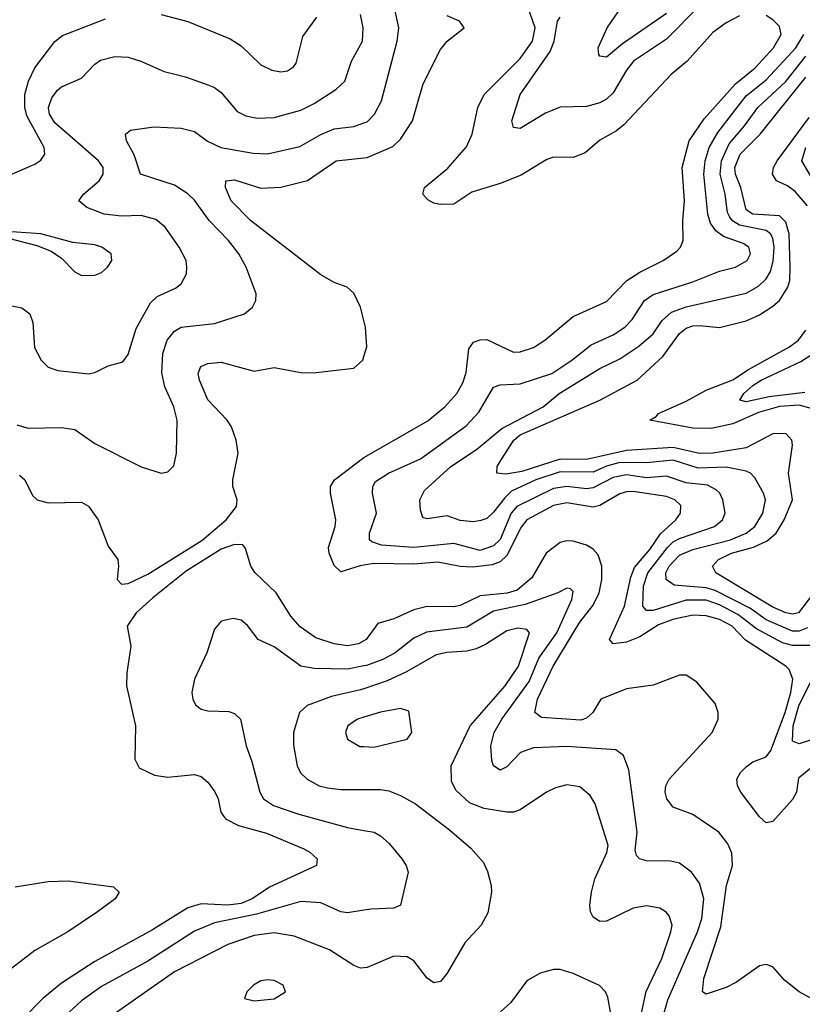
# Model space of a CAD drawing. Header units: inches. Extents: x 1308407 to 1441228, y 959628 to 1036311.
# Tile 681 of 729: x 1408964 to 1411319, y 1021852 to 1024815. Entities that reach past the tile are written whole.
import ezdxf

# ---------------------------------------------------------------- set-up
doc = ezdxf.new("R2010")
doc.units = ezdxf.units.IN
doc.header["$MEASUREMENT"] = 0
doc.layers.add('B4002', color=7, linetype='Continuous')
doc.layers.add('B4012', color=7, linetype='Continuous')

msp = doc.modelspace()

# ---------------------------------------------------------------- linework, layer by layer
at = {"layer": 'B4002', "color": 5}
for points, elevation in [([(1408930, 1023955.9), (1408970, 1023948.1), (1408994.9, 1023930), (1409003.8, 1023903.8), (1409008.6, 1023828.6), (1409028.9, 1023790), (1409050, 1023768.9), (1409079, 1023759), (1409170.9, 1023749.1), (1409190, 1023753.1), (1409230, 1023773.1), (1409274.6, 1023785.4), (1409290, 1023807.7), (1409314.3, 1023885.7), (1409357.2, 1023962.8), (1409377.8, 1023982.2), (1409432.8, 1024007.2), (1409450, 1024020.3), (1409466, 1024050), (1409467.4, 1024070), (1409465.1, 1024090), (1409443.8, 1024130), (1409401.8, 1024190), (1409373.8, 1024213.8), (1409330, 1024225.9), (1409270, 1024223.6), (1409218.4, 1024230), (1409166, 1024250), (1409141.6, 1024270), (1409155.8, 1024290), (1409202.9, 1024330), (1409214.9, 1024350), (1409214.9, 1024370), (1409200.8, 1024390), (1409070, 1024504.7), (1409054.2, 1024530), (1409051.1, 1024550), (1409060.9, 1024579.1), (1409077.4, 1024602.6), (1409090, 1024612.8), (1409150, 1024638.8), (1409190, 1024681.2), (1409206.9, 1024693.1), (1409250, 1024704), (1409290, 1024702.3), (1409328.5, 1024690), (1409398.6, 1024658.6), (1409462.9, 1024642.9), (1409530, 1024619), (1409550, 1024611), (1409570, 1024595.6), (1409618.6, 1024538.6), (1409645, 1024525), (1409678.7, 1024518.7), (1409730, 1024520.7), (1409810, 1024542.2), (1409850, 1024562.5), (1409915, 1024605), (1409942.3, 1024630), (1409963, 1024690), (1409995.8, 1024750), (1409997.7, 1024790), (1409989.3, 1024830.7)], 2660), ([(1409390, 1024830.2), (1409470, 1024809.3), (1409597.2, 1024757.2), (1409630, 1024735.5), (1409690, 1024679.2), (1409722.9, 1024662.8), (1409750, 1024658.2), (1409770, 1024661.1), (1409787.7, 1024672.3), (1409796.1, 1024683.9), (1409815.7, 1024764.3), (1409857.8, 1024822.2)], 2680), ([(1408849, 1024311), (1409010, 1024380.2), (1409027.6, 1024392.4), (1409039.4, 1024410), (1409037.5, 1024430), (1408985.4, 1024525.4), (1408979.3, 1024550), (1408979.4, 1024590), (1408991, 1024630), (1409010, 1024670.1), (1409070, 1024749.4), (1409092.5, 1024767.5), (1409222.4, 1024817.6)], 2680), ([(1408955.5, 1023595.5), (1408990, 1023585.5), (1409090, 1023587.2), (1409130, 1023582), (1409190, 1023539.7), (1409330, 1023469), (1409390, 1023450.6), (1409410, 1023454), (1409427.5, 1023472.5), (1409435.8, 1023510), (1409438.2, 1023610), (1409427.8, 1023650), (1409400.6, 1023710), (1409391.9, 1023751.9), (1409394.4, 1023810), (1409408.3, 1023850), (1409430, 1023877.5), (1409450, 1023889.5), (1409550, 1023900.7), (1409640.7, 1023930), (1409665.1, 1023950), (1409674.3, 1023970), (1409676, 1023990), (1409646, 1024070), (1409623.7, 1024110), (1409592.6, 1024150), (1409533.8, 1024210), (1409490, 1024271.2), (1409470, 1024291), (1409430, 1024317.1), (1409327.9, 1024350), (1409308.2, 1024408.2), (1409285.3, 1024450), (1409282.4, 1024470), (1409297.7, 1024482.3), (1409367.7, 1024492.3), (1409450, 1024488.6), (1409490, 1024478.6), (1409528.7, 1024448.7), (1409568.9, 1024430), (1409667, 1024413), (1409710, 1024411.2), (1409807.3, 1024432.7), (1409870, 1024469.6), (1409910, 1024486.6), (1409970, 1024492.9), (1410000, 1024504.1)], 2640), ([(1410000, 1023909.4), (1409990, 1023949.4), (1409970, 1023991.8), (1409949.7, 1024009.7), (1409910, 1024024), (1409870, 1024047.4), (1409658.3, 1024210), (1409600.2, 1024270), (1409582.9, 1024310), (1409584.7, 1024330), (1409610, 1024332.7), (1409690, 1024308), (1409750, 1024311.2), (1409830, 1024331.1), (1409916.4, 1024390), (1410000, 1024399.3)], 2620), ([(1408930, 1024157.3), (1409015.4, 1024135.4), (1409058.5, 1024118.5), (1409090, 1024097.1), (1409130, 1024055.6), (1409150, 1024044.9), (1409190, 1024045.8), (1409210, 1024054.3), (1409228.2, 1024070), (1409241.5, 1024090), (1409239.7, 1024110), (1409211.5, 1024130), (1409190, 1024137), (1409123.9, 1024143.9), (1409028, 1024170), (1408910, 1024178.7)], 2680), ([(1408963.8, 1023443.8), (1408979.1, 1023430), (1409002.7, 1023382.7), (1409016.3, 1023370), (1409050, 1023361.2), (1409150, 1023362.9), (1409171.4, 1023351.4), (1409199.7, 1023310), (1409230.2, 1023230.2), (1409258.9, 1023190), (1409261.7, 1023170), (1409257.6, 1023130), (1409270, 1023116.4), (1409290, 1023117.8), (1409350, 1023146.5), (1409512.6, 1023247.4), (1409585.8, 1023310), (1409616.7, 1023350), (1409618.9, 1023370), (1409605.7, 1023410), (1409605.4, 1023430), (1409621.5, 1023510), (1409615, 1023550), (1409601.2, 1023590), (1409588.4, 1023610), (1409530, 1023671), (1409504.9, 1023730), (1409501.1, 1023750), (1409508.7, 1023771.3), (1409530, 1023780.6), (1409570, 1023784.6), (1409670, 1023757.4), (1409730, 1023767.9), (1409810, 1023752.9), (1409847.6, 1023752.4), (1409970, 1023765.8), (1409996.5, 1023790), (1410000, 1023801.2)], 2620), ([(1410000, 1023173.3), (1409988.6, 1023171.4), (1409930, 1023153.8), (1409910, 1023172.4), (1409895.2, 1023210), (1409893.8, 1023226.2), (1409913.6, 1023290), (1409915.8, 1023310), (1409899.1, 1023390), (1409899.7, 1023410), (1409910.9, 1023430), (1410000, 1023497)], 2580), ([(1410000, 1022946.1), (1409983.2, 1022936.8), (1409950, 1022930.7), (1409910, 1022936.6), (1409854.8, 1022954.8), (1409808.1, 1022988.1), (1409780.4, 1023020.4), (1409735.6, 1023090), (1409671.5, 1023151.5), (1409659.2, 1023170), (1409643.6, 1023223.6), (1409635.1, 1023235.1), (1409610, 1023235.4), (1409570, 1023221.3), (1409464.7, 1023155.3), (1409364.6, 1023075.4), (1409314.8, 1023030), (1409287.8, 1022990), (1409298.5, 1022930), (1409286.5, 1022850), (1409285.4, 1022810), (1409312.6, 1022690), (1409310.3, 1022590), (1409324, 1022564), (1409370, 1022541.2), (1409410, 1022535.4), (1409490, 1022543.2), (1409510, 1022537.8), (1409530, 1022520.9), (1409551.6, 1022491.6), (1409561.2, 1022470), (1409569.5, 1022430), (1409583.5, 1022410), (1409622.4, 1022390), (1409707, 1022367), (1409819.5, 1022319.5), (1409837.4, 1022310), (1409858.9, 1022290), (1409857, 1022270), (1409715.5, 1022204.5), (1409663.3, 1022170), (1409630, 1022155.9), (1409590, 1022150.4), (1409510, 1022154), (1409470, 1022142.5), (1409363.9, 1022076.1), (1409190, 1021981.3), (1409090, 1021916), (1409033.3, 1021870), (1408975.2, 1021810)], 2620), ([(1410000, 1022870.5), (1409950, 1022860.6), (1409850, 1022862.6), (1409810, 1022869.9), (1409730, 1022927.6), (1409681.3, 1022950), (1409650, 1022991.6), (1409630, 1023007.8), (1409606.7, 1023013.3), (1409570, 1023004.5), (1409550, 1022981.2), (1409527.6, 1022910), (1409490.3, 1022830), (1409482, 1022790), (1409485.3, 1022770), (1409493.5, 1022753.5), (1409510, 1022740.3), (1409530, 1022735.5), (1409592.9, 1022732.9), (1409610, 1022727.1), (1409628, 1022710), (1409645.1, 1022630), (1409662.8, 1022582.8), (1409686.8, 1022490), (1409697.7, 1022470), (1409727.8, 1022450), (1409804.4, 1022424.4), (1409950, 1022384), (1410000, 1022375.3)], 2640), ([(1410000, 1022801.6), (1409990, 1022798.2), (1409902.1, 1022777.9), (1409829.1, 1022750.9), (1409806.5, 1022730), (1409788.2, 1022670), (1409787.7, 1022632.3), (1409798.7, 1022570), (1409809.1, 1022549.1), (1409829.6, 1022529.6), (1409865.7, 1022510), (1409890, 1022503.1), (1409930, 1022498.5), (1410000, 1022498.7)], 2660), ([(1410000, 1022715.9), (1409980.4, 1022710), (1409951.7, 1022690), (1409944.4, 1022670), (1409950.3, 1022650), (1409987.9, 1022627.9), (1410000, 1022627.4)], 2680), ([(1408950, 1022205.5), (1409050, 1022221.9), (1409110, 1022223.5), (1409246, 1022206), (1409263.1, 1022190), (1409251.3, 1022170), (1409198, 1022130), (1409108.8, 1022070), (1409010, 1022013.6), (1408939.8, 1021960.2)], 2580), ([(1410000, 1022135.4), (1409950, 1022127.3), (1409930, 1022130.7), (1409870, 1022157.6), (1409810, 1022161.2), (1409676.3, 1022123.7), (1409550, 1022097.1), (1409490, 1022072), (1409350, 1021981.7), (1409210, 1021906.2), (1409150, 1021862.8), (1409113.5, 1021830)], 2640), ([(1410000, 1021962), (1409990, 1021961.2), (1409970, 1021968.8), (1409896.4, 1022016.4), (1409790, 1022057.5), (1409730, 1022067.5), (1409670, 1022059.7), (1409590, 1022032.2), (1409430, 1021950.4), (1409202.1, 1021790)], 2660)]:
    msp.add_lwpolyline(points, dxfattribs=dict(at, elevation=elevation))
at = {"layer": 'B4002', "color": 5, "elevation": 2680}
msp.add_lwpolyline([(1409710, 1021926), (1409690, 1021922.4), (1409667.7, 1021910), (1409647.7, 1021890), (1409641, 1021870), (1409670, 1021862.4), (1409730, 1021868.9), (1409763.7, 1021890), (1409757, 1021910), (1409730, 1021924.2)], close=True, dxfattribs=at)
at = {"layer": 'B4012', "color": 5}
for points, elevation in [([(1410000, 1024504.1), (1410010, 1024507.8), (1410032.1, 1024530), (1410052.8, 1024570), (1410099.9, 1024750), (1410105, 1024790), (1410091.8, 1024850), (1410097.6, 1024870), (1410141.2, 1024930), (1410190, 1025048.3), (1410210, 1025088.3), (1410239.4, 1025130), (1410253.5, 1025166.5), (1410249.9, 1025229.9), (1410240.3, 1025270), (1410213.5, 1025310), (1410174.6, 1025350), (1410145.8, 1025370), (1410093.4, 1025393.4), (1410028.1, 1025408.1), (1410000, 1025411.2)], 2640), ([(1411010, 1024856.7), (1410910, 1024756), (1410810.7, 1024690), (1410790, 1024663.2), (1410750, 1024594.4), (1410730, 1024575.2), (1410710, 1024564.6), (1410670, 1024553.9), (1410590, 1024551.9), (1410546.6, 1024533.4), (1410470, 1024487.6), (1410449.6, 1024490), (1410445.3, 1024510), (1410470.5, 1024590), (1410560.8, 1024719.2), (1410572.7, 1024750), (1410582.9, 1024810), (1410590, 1024822)], 2560), ([(1410910, 1024832.9), (1410778, 1024742), (1410730, 1024701.7), (1410710, 1024705.1), (1410707.1, 1024710), (1410704.8, 1024730), (1410732.2, 1024790), (1410786.8, 1024870)], 2540), ([(1410000, 1023497), (1410001.7, 1023498.3), (1410191.9, 1023608.1), (1410242.9, 1023650), (1410279.2, 1023690), (1410297.6, 1023722.4), (1410307.1, 1023752.9), (1410315.3, 1023824.7), (1410330, 1023844), (1410350, 1023851.9), (1410370, 1023852), (1410450, 1023814.8), (1410470, 1023815.5), (1410510, 1023828.2), (1410544.4, 1023850), (1410630, 1023922.1), (1410730, 1023966.9), (1410791.2, 1024030), (1410830, 1024054.9), (1410900.3, 1024090), (1410941.6, 1024118.4), (1410952.4, 1024130), (1410960.2, 1024150), (1410959.3, 1024210), (1410964.5, 1024270), (1410957.9, 1024370), (1410978.4, 1024450), (1411023.4, 1024516.6), (1411118.2, 1024621.8), (1411176.8, 1024670), (1411231.9, 1024730), (1411255.4, 1024770), (1411250, 1024794.5), (1411230, 1024814.6), (1411210, 1024826.8)], 2580), ([(1410000, 1024399.3), (1410010, 1024400.5), (1410086.7, 1024433.3), (1410110, 1024455.2), (1410145.8, 1024510), (1410178.2, 1024621.8), (1410230, 1024724.9), (1410250, 1024750.2), (1410301.3, 1024790), (1410287.3, 1024810), (1410250, 1024826.6)], 2620), ([(1411130, 1024825.8), (1411090, 1024804.9), (1411050, 1024776.2), (1410972.4, 1024690), (1410924.7, 1024650), (1410782, 1024498), (1410759.7, 1024480.3), (1410710, 1024452.3), (1410666.1, 1024413.9), (1410630, 1024400.2), (1410570, 1024400.9), (1410550, 1024393.7), (1410473, 1024347), (1410410, 1024321.7), (1410324.5, 1024295.5), (1410270, 1024259.8), (1410230, 1024258.2), (1410210, 1024263.1), (1410192.2, 1024272.2), (1410177.6, 1024290), (1410182.6, 1024310), (1410252.4, 1024367.6), (1410308.1, 1024431.9), (1410326, 1024470), (1410342.3, 1024550), (1410362.2, 1024590), (1410470, 1024697.5), (1410507.4, 1024750), (1410514.9, 1024790), (1410493.7, 1024850)], 2580), ([(1411351.4, 1022931.4), (1411290, 1022931.9), (1411259.8, 1022939.8), (1411181.6, 1022981.6), (1411124.7, 1023024.7), (1411070, 1023054.2), (1411030, 1023067.9), (1410970, 1023067.7), (1410870, 1023036.7), (1410850, 1023036.9), (1410839.5, 1023050), (1410841.5, 1023110), (1410854.6, 1023150), (1410913.2, 1023226.8), (1410930, 1023243.2), (1410950, 1023254), (1411055, 1023290), (1411079.2, 1023310), (1411087.2, 1023330), (1411080.2, 1023370), (1411070.5, 1023390), (1411060, 1023400), (1411033.9, 1023413.9), (1410970, 1023420.9), (1410910, 1023441.1), (1410850, 1023436.3), (1410790, 1023445.3), (1410750, 1023436.9), (1410690, 1023406.5), (1410670, 1023403.1), (1410610, 1023409.9), (1410570, 1023404.4), (1410459.7, 1023350), (1410442.9, 1023330), (1410409.8, 1023250.2), (1410390, 1023231.4), (1410350, 1023218), (1410270, 1023238.2), (1410150, 1023226.3), (1410053.2, 1023233.2), (1410023.4, 1023243.4), (1410016.7, 1023250), (1410016.4, 1023270), (1410037.3, 1023330), (1410025.6, 1023390), (1410026.9, 1023410), (1410035.1, 1023424.9), (1410074.2, 1023450), (1410170, 1023493.2), (1410307.7, 1023592.3), (1410346, 1023634), (1410390, 1023708.7), (1410410, 1023716.3), (1410470, 1023718.8), (1410565, 1023750), (1410625.6, 1023790), (1410683.5, 1023836.5), (1410750, 1023866.3), (1410784.9, 1023890), (1410807.5, 1023912.5), (1410844.6, 1023970), (1410870, 1023988.3), (1410990, 1024025.7), (1411070, 1024057.9), (1411118.3, 1024070), (1411153.1, 1024090), (1411162.9, 1024110), (1411158.6, 1024130), (1411140.9, 1024140.9), (1411082.1, 1024162.2), (1411059, 1024179), (1411042.5, 1024202.4), (1411034.8, 1024230), (1411022.5, 1024350), (1411026.8, 1024390), (1411038.8, 1024430), (1411064.6, 1024475.4), (1411150, 1024585.3), (1411210, 1024633.7), (1411299.6, 1024730), (1411323.8, 1024770)], 2560), ([(1411335.2, 1022984.8), (1411310, 1022974.7), (1411290, 1022974.6), (1411210, 1023009.3), (1411163.5, 1023043.5), (1411057, 1023097), (1411030, 1023105.2), (1410933.5, 1023113.5), (1410909.4, 1023130), (1410908.3, 1023150), (1410918.5, 1023170), (1410950, 1023203.2), (1410990, 1023220.3), (1411103.2, 1023250), (1411150.5, 1023270), (1411175.8, 1023290), (1411199.9, 1023330), (1411208.1, 1023370), (1411202.4, 1023390), (1411176.1, 1023436.1), (1411163.5, 1023450), (1411150, 1023456.7), (1411090, 1023468.2), (1411005.6, 1023465.6), (1410930, 1023489.5), (1410850, 1023481.2), (1410770, 1023482.4), (1410730, 1023471.2), (1410690, 1023453.3), (1410590, 1023454.1), (1410517, 1023430), (1410444.4, 1023395.6), (1410423.5, 1023376.5), (1410390, 1023332.6), (1410370, 1023313.8), (1410352.1, 1023307.9), (1410330, 1023304.3), (1410290, 1023307.4), (1410250, 1023321.5), (1410190, 1023313.1), (1410176.9, 1023316.9), (1410170, 1023339), (1410167.8, 1023370), (1410181.7, 1023398.3), (1410261, 1023470), (1410338.2, 1023521.8), (1410415.4, 1023584.6), (1410539.4, 1023650), (1410587.1, 1023690), (1410710, 1023765.3), (1410770, 1023794.3), (1410827.4, 1023832.6), (1410870, 1023869.1), (1410897.8, 1023910), (1410925.2, 1023934.8), (1410970, 1023950.7), (1411150, 1023991.5), (1411186.8, 1024013.2), (1411210, 1024034.8), (1411223.2, 1024056.8), (1411231.7, 1024088.3), (1411234.2, 1024130), (1411230, 1024157.7), (1411223.8, 1024170), (1411210, 1024180.1), (1411130, 1024196.8), (1411109, 1024209), (1411100.6, 1024220.6), (1411094.2, 1024234.2), (1411086.9, 1024290), (1411071.7, 1024350), (1411075.8, 1024390), (1411098.6, 1024441.4), (1411145.2, 1024494.8), (1411185, 1024550), (1411270, 1024629.1), (1411330, 1024704.9)], 2540), ([(1411350, 1023085.5), (1411307.4, 1023030), (1411290, 1023026.4), (1411270, 1023030.2), (1411230, 1023046.7), (1411058.8, 1023150), (1411049.1, 1023170), (1411066.5, 1023190), (1411106, 1023210), (1411172.1, 1023227.9), (1411213.8, 1023246.2), (1411240.5, 1023270), (1411264.4, 1023310), (1411289.9, 1023370), (1411277.9, 1023450), (1411290, 1023534), (1411287.9, 1023550), (1411270, 1023569.9), (1411230, 1023568.3), (1411150, 1023526.5), (1411050, 1023510.4), (1411010, 1023509.1), (1410930, 1023527.7), (1410790, 1023518), (1410670, 1023490.9), (1410590, 1023492), (1410475.2, 1023455.2), (1410427.2, 1023447.2), (1410399.6, 1023450), (1410401.3, 1023470), (1410412.9, 1023490), (1410451.3, 1023550), (1410470, 1023565.5), (1410710, 1023669.6), (1410822.3, 1023730), (1410899.1, 1023800.9), (1410949.9, 1023870), (1410970, 1023886.2), (1410990, 1023893.5), (1411010, 1023894.3), (1411070, 1023888.3), (1411150, 1023908.5), (1411190, 1023927.1), (1411230, 1023952.8), (1411250, 1023970.1), (1411275.8, 1024010), (1411281.1, 1024030), (1411282.5, 1024070), (1411279.1, 1024170), (1411270, 1024205), (1411250, 1024224.6), (1411170, 1024229.1), (1411150, 1024242.7), (1411134.6, 1024310), (1411117.9, 1024350), (1411116.5, 1024370), (1411132.1, 1024410), (1411192.6, 1024470), (1411330, 1024641.3)], 2520), ([(1411334.7, 1024254.7), (1411297.9, 1024297.9), (1411275, 1024315), (1411241.6, 1024330), (1411229.2, 1024350), (1411232.6, 1024370), (1411243.3, 1024390), (1411339.9, 1024520.1)], 2480), ([(1411344.3, 1024344.3), (1411317.9, 1024390), (1411329.9, 1024429.9)], 2460), ([(1410000, 1023801.2), (1410009, 1023830), (1410004.8, 1023890), (1410000, 1023909.4)], 2620), ([(1411350, 1023643.4), (1411310, 1023655.3), (1411250, 1023651), (1411187.2, 1023632.8), (1411110, 1023599), (1411044.9, 1023584.9), (1410990, 1023585.5), (1410860.7, 1023610), (1410879.4, 1023620.6), (1410886.3, 1023630), (1410970, 1023666.8), (1411030, 1023700.3), (1411110, 1023731.1), (1411157.6, 1023762.4), (1411280.5, 1023830), (1411307.5, 1023850), (1411330, 1023880.2)], 2480), ([(1411326.8, 1023693.2), (1411219.7, 1023680.3), (1411150, 1023665.1), (1411131.3, 1023670), (1411142.8, 1023690), (1411170, 1023713.9), (1411195.5, 1023730), (1411314.2, 1023785.8), (1411362.3, 1023817.7)], 2460), ([(1411350, 1022566.3), (1411307.6, 1022532.4), (1411301.2, 1022490), (1411290, 1022468.7), (1411230, 1022402.6), (1411210, 1022398.2), (1411190, 1022415.8), (1411134.4, 1022490), (1411123.6, 1022510), (1411122, 1022530), (1411132.9, 1022550), (1411150, 1022566.6), (1411170, 1022581.5), (1411210, 1022597.2), (1411224, 1022616), (1411267.9, 1022730), (1411284.9, 1022790), (1411290.3, 1022830.3), (1411279.6, 1022859.6), (1411269.8, 1022870), (1411148.2, 1022948.2), (1411108, 1022990), (1411070, 1023010.4), (1411030, 1023020.8), (1410990, 1023022.7), (1410929.9, 1023009.9), (1410886.5, 1022993.5), (1410830, 1022957.9), (1410790, 1022942.1), (1410750, 1022936.3), (1410738.7, 1022950), (1410783.9, 1023050), (1410803, 1023137), (1410814, 1023166), (1410859.9, 1023220.1), (1410892.4, 1023267.6), (1410938.7, 1023310), (1410952.7, 1023330), (1410953.2, 1023353.2), (1410935.4, 1023370), (1410910, 1023380.5), (1410810, 1023394.9), (1410790, 1023394.1), (1410770, 1023388), (1410710, 1023353.1), (1410690, 1023347.5), (1410610, 1023360.6), (1410570, 1023353.4), (1410490, 1023309.6), (1410472.6, 1023287.4), (1410430, 1023202.8), (1410410, 1023183.7), (1410385.6, 1023174.4), (1410327.3, 1023167.3), (1410289.7, 1023169.7), (1410222.4, 1023182.4), (1410150, 1023176.5), (1410030, 1023178.3), (1410000, 1023173.3)], 2580), ([(1411350, 1021868), (1411310, 1021889.5), (1411265.3, 1021925.3), (1411230, 1021964.7), (1411210, 1021972.4), (1411190, 1021967.9), (1411120.9, 1021919.1), (1411090, 1021903), (1411030, 1021882.8), (1411018.9, 1021890), (1411022.3, 1021930), (1411074.4, 1022085.6), (1411090.7, 1022209.3), (1411108.7, 1022270), (1411106.9, 1022306.9), (1411095.3, 1022335.3), (1411067.9, 1022370), (1410990, 1022423.7), (1410930, 1022445.5), (1410911.3, 1022470), (1410906.8, 1022490), (1410908.3, 1022510), (1410918, 1022530), (1411047.9, 1022670), (1411065.8, 1022710), (1411066, 1022730), (1411057.2, 1022757.2), (1411001.4, 1022821.4), (1410970, 1022842.2), (1410950, 1022842.7), (1410870, 1022812.4), (1410790, 1022801.2), (1410712.4, 1022770), (1410688.6, 1022730), (1410670, 1022712.8), (1410652.5, 1022707.5), (1410534.7, 1022714.7), (1410514.2, 1022730), (1410522.3, 1022770), (1410569.1, 1022870), (1410650, 1023001.8), (1410690, 1023053.1), (1410707.9, 1023090), (1410716.3, 1023130), (1410716, 1023170), (1410704.7, 1023204.7), (1410690, 1023222), (1410670, 1023233.6), (1410630, 1023245.7), (1410610, 1023247), (1410590, 1023241.2), (1410548.3, 1023210), (1410504.7, 1023135.3), (1410461.4, 1023098.6), (1410430.8, 1023089.2), (1410350, 1023081.5), (1410290, 1023052.1), (1410270, 1023047.7), (1410190, 1023049.1), (1410150, 1023039.1), (1410090, 1023012.3), (1410041.6, 1022998.4), (1410007, 1022950), (1410000, 1022946.1)], 2620), ([(1410893.3, 1021790), (1410914.6, 1021865.4), (1411004.1, 1022070), (1411017, 1022110), (1411022.9, 1022170), (1411010, 1022216.8), (1410986, 1022250), (1410950, 1022276.9), (1410922.6, 1022282.6), (1410850, 1022283.8), (1410829.4, 1022289.4), (1410820.3, 1022300.3), (1410816.2, 1022316.2), (1410821.7, 1022370), (1410797.4, 1022557.4), (1410781.1, 1022601.1), (1410758, 1022618), (1410610, 1022627.5), (1410510, 1022623.8), (1410471.3, 1022610), (1410430, 1022566.9), (1410410, 1022556.3), (1410390, 1022569.5), (1410385.3, 1022585.3), (1410381.9, 1022630), (1410391.9, 1022670), (1410415.2, 1022710), (1410497, 1022823), (1410526.7, 1022893.3), (1410580.6, 1022970), (1410625.8, 1023070), (1410630, 1023094), (1410622, 1023102), (1410610, 1023104), (1410583.7, 1023090), (1410485.3, 1023054.7), (1410390, 1023034.6), (1410310, 1022986.7), (1410187.8, 1022972.2), (1410150, 1022954), (1410094, 1022910), (1410057.1, 1022890), (1410008, 1022872), (1410000, 1022870.5)], 2640), ([(1410823.4, 1021770), (1410849.1, 1021890.9), (1410896.1, 1021990), (1410923.9, 1022070), (1410927, 1022090), (1410918.5, 1022118.5), (1410909.9, 1022129.9), (1410890, 1022141.4), (1410850, 1022148.9), (1410810, 1022141.1), (1410730, 1022102.2), (1410710, 1022101.7), (1410690, 1022114), (1410682, 1022130), (1410679.8, 1022150), (1410684.7, 1022190), (1410694.5, 1022230), (1410731.2, 1022308.8), (1410734.7, 1022330), (1410695.4, 1022455.4), (1410680.4, 1022480.4), (1410650, 1022506.8), (1410610, 1022512.1), (1410576.6, 1022503.4), (1410549.2, 1022490.8), (1410470, 1022437.3), (1410450, 1022429.8), (1410430, 1022429.8), (1410361.4, 1022441.4), (1410318, 1022458), (1410276.3, 1022496.3), (1410263.3, 1022523.3), (1410262.5, 1022570), (1410319.9, 1022690), (1410425.3, 1022810), (1410464.8, 1022870), (1410498.5, 1022970), (1410490, 1022979.8), (1410463.5, 1022983.5), (1410430, 1022976.2), (1410365.4, 1022934.6), (1410338.1, 1022921.9), (1410310, 1022914.3), (1410249.7, 1022910.3), (1410216.8, 1022903.2), (1410127.8, 1022852.2), (1410070, 1022825.2), (1410000, 1022801.6)], 2660), ([(1411350, 1022648.7), (1411310, 1022636.1), (1411290, 1022643.9), (1411291.6, 1022690), (1411308.5, 1022750), (1411367.7, 1022870)], 2560), ([(1410000, 1022627.4), (1410030, 1022626.1), (1410130, 1022650.3), (1410144.1, 1022670), (1410134.6, 1022734.6), (1410110, 1022742), (1410050, 1022731), (1410000, 1022715.9)], 2680), ([(1410000, 1022498.7), (1410050, 1022498.9), (1410074.7, 1022494.7), (1410110, 1022480.9), (1410155, 1022455), (1410257.4, 1022377.4), (1410322, 1022322), (1410359.3, 1022279.3), (1410372.1, 1022252.1), (1410382.4, 1022210), (1410384, 1022190), (1410373, 1022127), (1410352.9, 1022090), (1410303.2, 1022036.8), (1410250, 1021946.3), (1410230, 1021920.4), (1410210, 1021916.4), (1410190, 1021930.9), (1410150, 1021982.5), (1410130, 1021995.3), (1410090, 1021996.8), (1410010, 1021962.8), (1410000, 1021962)], 2660), ([(1410000, 1022375.3), (1410030.4, 1022370), (1410050, 1022359.2), (1410075.8, 1022335.8), (1410113.6, 1022290), (1410126.7, 1022270), (1410132.9, 1022250), (1410110.3, 1022150), (1410090, 1022141.1), (1410021.2, 1022138.8), (1410000, 1022135.4)], 2640), ([(1410743.4, 1021823.4), (1410734.1, 1021874.1), (1410726.9, 1021890), (1410708.9, 1021908.9), (1410630, 1021945.3), (1410590, 1021956.8), (1410570, 1021957.3), (1410530, 1021945.7), (1410490, 1021922.6), (1410442.2, 1021857.8), (1410410.5, 1021830)], 2680)]:
    msp.add_lwpolyline(points, dxfattribs=dict(at, elevation=elevation))

doc.saveas('drawing.dxf')
